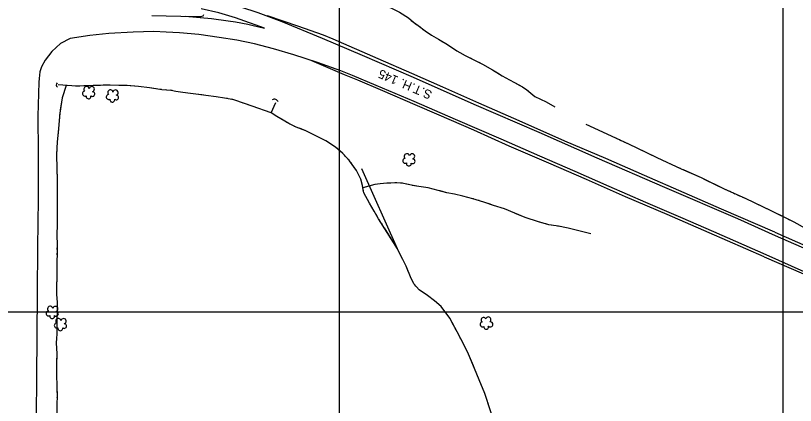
# Model space of a CAD drawing. Extents: x 353423 to 364002, y 127000 to 201942.
# Drawn here: x 362635 to 363514, y 132895 to 133333 of the extents above; entities that cross this region are included whole.
import ezdxf

# ---------------------------------------------------------------- set-up
doc = ezdxf.new("R2010")
doc.units = 0
for name, color, linetype in [('E_DTM_SlopeBottom', 7, 'Continuous'), ('E_DTM_SlopeTop', 7, 'Continuous'), ('E_FEN_Generic', 7, 'Continuous'), ('E_LAND_TreeLine', 7, 'Continuous'), ('E_RW_IP', 7, 'Continuous'), ('E_STRUCT_WingWall', 7, 'Continuous')]:
    doc.layers.add(name, color=color, linetype=linetype)

msp = doc.modelspace()

# ---------------------------------------------------------------- linework, layer by layer
at = {"layer": 'E_DTM_SlopeBottom'}
for centre, radius, start, end in [((362684.01, 133255.25), 3.06, 130.62886, 236.86842), ((362926.71, 133234.91), 4.32, 16.84387, 123.08343)]:
    msp.add_arc(centre, radius, start, end, dxfattribs=at)
at = {"layer": 'E_DTM_SlopeTop'}
for points in [[(362732.19, 133369.48), (362785.6, 133364.12), (362810.03, 133360.85), (362831.05, 133356.98), (362849.63, 133353.31), (362866.15, 133349.32), (362888.49, 133343.13), (362908.18, 133336.86), (362935.11, 133326.79), (362980.69, 133307.79), (363025.65, 133288.71), (363083.1, 133263.89), (363151.44, 133233.75), (363224.53, 133202.27), (363290.05, 133173.33), (363366.4, 133140.21), (363448.35, 133104.75), (363491.04, 133085.7)], [(362826.04, 133332.61), (362855.92, 133330.19), (362874.72, 133327.4), (362882.95, 133326.15), (362896.66, 133323.8), (362902.91, 133322.22), (362915.68, 133319.21), (362882.84, 133330.89), (362864.21, 133336.37), (362844.22, 133340.91)], [(362788.71, 133333.51), (362837.48, 133332.34), (362840.71, 133332.21), (362843.76, 133332.27), (362846.3, 133332.97), (362847.21, 133334.65)], [(363490.58, 133089.41), (363430.66, 133115.36), (363388.25, 133133.87), (363343.92, 133153.31), (363300.02, 133172.36), (363254.09, 133192.12), (363202.38, 133214.88), (363156.98, 133234.72), (363116.36, 133252.83), (363081.56, 133268), (363043.51, 133284.82), (362992.77, 133306.63), (362981.93, 133311.29), (362953.2, 133321.42), (362918.75, 133332.9)], [(363480.78, 133063.84), (363421.74, 133089.99), (363384.81, 133105.98), (363345.34, 133122.74), (363303.97, 133140.93), (363265.79, 133157.65), (363225.64, 133175.13), (363182.17, 133194.05), (363130.92, 133216.38), (363084.37, 133236.47), (363041.46, 133254.79), (363014.8, 133266.03), (363001.38, 133271.16), (362975.14, 133280.37), (362948.64, 133289.25), (362925.74, 133295.96), (362904.33, 133301.54), (362884.5, 133305.62), (362864.31, 133308.8), (362841.64, 133311.91), (362819.66, 133313.83), (362804.73, 133314.66), (362790.71, 133315.48), (362767.49, 133314.71), (362739.99, 133313.27), (362718.73, 133310.96), (362696.48, 133307.51), (362685.68, 133301.95), (362675.81, 133292.89), (362668.34, 133282.99), (362664.34, 133275.58), (362662.58, 133270.01), (362661.76, 133262.66), (362661.44, 133258.36), (362660.03, 133220.11), (362660.69, 133179.75), (362660.45, 133126.83), (362659.9, 133072.79), (362659.51, 133020.9)], [(363478.54, 133061.7), (363416.77, 133088.69), (363369.13, 133109.33), (363322.36, 133129.41), (363278.35, 133148.73), (363235.87, 133167.21), (363191.35, 133186.34), (363151.39, 133204.16), (363112.5, 133221.32), (363085.16, 133232.7), (363048.8, 133248.63), (363020.64, 133260.51), (363005.8, 133266.75), (362968.91, 133282.46)], [(363490.58, 133089.41), (363541.68, 133067.1), (363631.57, 133027.76), (363636.15, 133025.81)], [(363491.04, 133085.7), (363555.74, 133057.64), (363607.01, 133035.66), (363636.29, 133022.71)], [(363478.54, 133061.7), (363536.63, 133036.45), (363598.63, 133009.54), (363637.71, 132992.8)], [(363637.55, 132996.17), (363597.35, 133012.9), (363537.99, 133038.51), (363480.78, 133063.84)], [(362659.51, 133020.9), (362658.59, 132925.43), (362657.76, 132840.15), (362657.19, 132735.36), (362656.15, 132649.36), (362655.36, 132547.1), (362654.31, 132436.98), (362653.45, 132330.41), (362654.72, 132306.11), (362657.72, 132293.11), (362660.28, 132286.77), (362666, 132274.03), (362673.4, 132264.59), (362681.48, 132257.67)]]:
    msp.add_lwpolyline(points, dxfattribs=at)
at = {"layer": 'E_FEN_Generic'}
for centre, radius, start, end in [((362715.05, 133250.5), 2.97, 8.67943, 229.91331), ((362720.9, 133250.42), 2.97, 286.33025, 169.30352), ((362713.21, 133245.45), 2.78, 91.65032, 299.42331), ((362717.3, 133242.47), 2.78, 168.32734, 9.33838), ((362721.69, 133244.95), 2.61, 231.03548, 88.96809), ((362740, 133241.68), 2.78, 91.65032, 299.42331), ((362741.84, 133246.73), 2.97, 8.67943, 229.91331), ((362747.69, 133246.65), 2.97, 286.33025, 169.30352), ((362748.48, 133241.18), 2.61, 231.03548, 88.96809), ((362744.09, 133238.7), 2.78, 168.32734, 9.33838), ((363074.15, 133169.81), 2.78, 91.65032, 299.42331), ((363075.98, 133174.86), 2.97, 8.67943, 229.91331), ((363081.83, 133174.78), 2.97, 286.33025, 169.30352), ((363078.24, 133166.83), 2.78, 168.32734, 9.33838), ((363082.62, 133169.31), 2.61, 231.03548, 88.96809), ((362674.06, 133003.15), 2.97, 8.67943, 229.91331), ((362679.91, 133003.07), 2.97, 286.33025, 169.30352), ((362672.22, 132998.1), 2.78, 91.65032, 299.42331), ((362680.7, 132997.6), 2.61, 231.03548, 88.96809), ((362676.31, 132995.12), 2.78, 168.32734, 9.33838), ((362683.32, 132989.43), 2.97, 8.67943, 229.91331), ((362689.17, 132989.35), 2.97, 286.33025, 169.30352), ((363161.31, 132985.74), 2.78, 102.60291, 303.61395), ((363162.34, 132990.7), 2.78, 25.92589, 233.69888), ((363167.7, 132991.1), 2.97, 302.955, 164.18888), ((363170.03, 132985.73), 2.97, 220.60582, 103.57909), ((362681.49, 132984.38), 2.78, 91.65032, 299.42331), ((362685.58, 132981.4), 2.78, 168.32734, 9.33838), ((362689.96, 132983.88), 2.61, 231.03548, 88.96809), ((363165.37, 132982.76), 2.61, 165.31105, 23.24366)]:
    msp.add_arc(centre, radius, start, end, dxfattribs=at)
at = {"layer": 'E_LAND_TreeLine'}
for p, q in [((363000, 132500), (363000, 135000)), ((363500, 132500), (363500, 135000)), ((363000, 131000), (363000, 133500)), ((363500, 131000), (363500, 133500)), ((360000, 133000), (364000, 133000)), ((360000, 133000), (364000, 133000))]:
    msp.add_line(p, q, dxfattribs=at)
at = {"layer": 'E_STRUCT_WingWall'}
msp.add_line((363065.58, 133070.8), (363025.09, 133160.82), dxfattribs=at)
for points in [[(363055.34, 133343.52), (363057.03, 133342.53), (363067.7, 133337.31), (363077.76, 133330.61), (363078.21, 133330.23)], [(363067.7, 133337.31), (363077.76, 133330.61), (363083.33, 133325.85), (363088.69, 133322.01), (363096.74, 133316.11), (363103.73, 133311.24), (363111.48, 133306.76), (363121.83, 133300.71), (363132.46, 133293.83), (363141.67, 133288.49), (363149.81, 133284.4), (363161.34, 133278.7), (363172.56, 133272.29), (363183.41, 133265.49), (363191.46, 133261.14), (363197.19, 133258.02), (363206.36, 133253.01), (363211.11, 133249.9), (363220.16, 133242.3), (363232.87, 133236.25), (363242.72, 133230.57)], [(363080.99, 133327.85), (363082.38, 133326.67)], [(363085.27, 133324.46), (363086.74, 133323.4)], [(363089.69, 133321.27), (363091.16, 133320.2)], [(363094.12, 133318.04), (363096.74, 133316.11), (363103.73, 133311.24), (363111.48, 133306.76), (363116.48, 133303.84)], [(363116.48, 133303.84), (363121.83, 133300.71), (363132.46, 133293.83), (363139.08, 133289.99)], [(363142.26, 133288.19), (363143.9, 133287.37)], [(363147.16, 133285.73), (363148.8, 133284.91)], [(363152.07, 133283.29), (363153.71, 133282.47)], [(363156.99, 133280.85), (363161.34, 133278.7), (363172.56, 133272.29), (363179.97, 133267.65)], [(363179.97, 133267.65), (363183.41, 133265.49), (363191.46, 133261.14), (363197.19, 133258.02), (363203.13, 133254.78)], [(362691.98, 133254.62), (362687.48, 133240.73), (362684.82, 133223.43), (362683.41, 133206.31), (362682.1, 133191.3), (362681.1, 133176.2), (362681.6, 133161.51), (362681.76, 133147.85), (362682.02, 133135.27), (362681.97, 133122.89), (362681.8, 133110.35), (362682.07, 133097.66), (362681.66, 133086.77), (362681.78, 133074.45), (362681.33, 133019.67)], [(362923.16, 133223.77), (362901.6, 133231.41), (362891.97, 133234.63), (362881.06, 133238.52), (362870.51, 133240.49), (362861.07, 133241.85), (362849.42, 133243.44), (362838.32, 133244.86), (362829.14, 133246.16), (362820.75, 133247.27), (362815.58, 133247.93), (362810.55, 133249.18), (362800, 133249.92), (362786.12, 133251.97), (362773.52, 133253.5), (362760.93, 133254.52), (362751.34, 133254.79), (362741.82, 133255.07), (362733.84, 133254.84), (362729.43, 133254.65), (362723.61, 133254.55), (362717.66, 133254.35), (362711.94, 133254.1), (362707.36, 133254), (362702.58, 133253.94), (362698.43, 133254.21), (362683.03, 133255.19)], [(362712.46, 133254.12), (362711.94, 133254.1), (362707.36, 133254), (362702.58, 133253.94), (362698.43, 133254.21), (362683.03, 133255.19)], [(362691.98, 133254.62), (362687.48, 133240.73), (362685.36, 133226.99)], [(362718.56, 133254.38), (362717.66, 133254.35), (362716.53, 133254.3)], [(362724.65, 133254.56), (362723.61, 133254.55), (362722.62, 133254.51)], [(362730.75, 133254.7), (362729.43, 133254.65), (362728.72, 133254.64)], [(362764.26, 133254.25), (362760.93, 133254.52), (362751.34, 133254.79), (362741.82, 133255.07), (362734.81, 133254.86)], [(362793.53, 133250.88), (362786.12, 133251.97), (362773.52, 133253.5), (362764.26, 133254.25)], [(363206.34, 133253.03), (363206.36, 133253.01), (363207.87, 133252.03)], [(362799.56, 133249.99), (362797.55, 133250.29)], [(362805.63, 133249.53), (362803.6, 133249.67)], [(362811.68, 133248.9), (362810.55, 133249.18), (362809.68, 133249.24)], [(362844.84, 133244.03), (362838.32, 133244.86), (362829.14, 133246.16), (362820.75, 133247.27), (362815.62, 133247.92)], [(362874, 133239.83), (362870.51, 133240.49), (362861.07, 133241.85), (362849.42, 133243.44), (362844.84, 133244.03)], [(363210.93, 133250.02), (363211.11, 133249.9), (363212.34, 133248.87)], [(363215.14, 133246.52), (363216.54, 133245.34)], [(363219.34, 133242.98), (363220.16, 133242.3), (363232.87, 133236.25), (363242.72, 133230.57)], [(362879.99, 133238.72), (362878, 133239.09)], [(362885.78, 133236.84), (362883.87, 133237.52)], [(362891.52, 133234.79), (362889.61, 133235.47)], [(363065.58, 133070.8), (363044.17, 133104.64), (363039.24, 133113.17), (363033.81, 133122.24), (363027.43, 133133.83), (363025.86, 133142.14), (363023.99, 133149.01), (363019.13, 133158.97), (363011.45, 133169.92), (363003.81, 133178.01), (362995.74, 133185.15), (362984.5, 133192.27), (362974.04, 133197.72), (362962.08, 133203.69), (362951.08, 133207.87), (362943.04, 133211.72), (362936.59, 133215.46), (362929.53, 133219.83), (362923.16, 133223.77), (362928.41, 133235.56)], [(362935.92, 133215.87), (362929.53, 133219.83), (362923.16, 133223.77), (362928.41, 133235.56)], [(362923.16, 133223.77), (362901.6, 133231.41), (362895.37, 133233.49)], [(362684.31, 133217.21), (362684.14, 133215.25)], [(362684.79, 133223.09), (362684.63, 133221.13)], [(362683.82, 133211.33), (362683.66, 133209.37)], [(362940.9, 133212.96), (362939.23, 133213.92)], [(362946.01, 133210.3), (362944.27, 133211.13)], [(362951.22, 133207.82), (362951.08, 133207.87), (362949.48, 133208.64)], [(363277.69, 133210.93), (363325.63, 133188.97), (363357.66, 133173.67), (363385.16, 133160.76), (363407.4, 133150.98), (363434.3, 133138), (363457.11, 133127.72), (363485.96, 133114.05), (363511.83, 133101.14), (363543.52, 133083.38)], [(363277.69, 133210.93), (363302, 133199.8)], [(362683.33, 133205.44), (362682.1, 133191.3), (362681.16, 133177)], [(362980.05, 133194.59), (362974.04, 133197.72), (362962.08, 133203.69), (362954.82, 133206.45)], [(363002.92, 133178.79), (362995.74, 133185.15), (362984.5, 133192.27), (362980.05, 133194.59)], [(363305.35, 133198.26), (363307.03, 133197.49)], [(363310.38, 133195.96), (363312.05, 133195.19)], [(363315.41, 133193.65), (363317.08, 133192.88)], [(363320.44, 133191.35), (363325.63, 133188.97), (363344.6, 133179.91)], [(362681.16, 133177), (362681.1, 133176.2), (362681.6, 133161.51), (362681.75, 133148.5)], [(363006.96, 133174.67), (363005.64, 133176.07)], [(363344.6, 133179.91), (363357.66, 133173.67), (363368.75, 133168.46)], [(363010.93, 133170.48), (363009.61, 133171.88)], [(363014.33, 133165.82), (363013.22, 133167.39)], [(363372.09, 133166.9), (363373.76, 133166.11)], [(363377.1, 133164.54), (363378.76, 133163.76)], [(363026.82, 133137.04), (363025.86, 133142.14), (363023.99, 133149.01), (363019.13, 133158.97), (363016.54, 133162.66)], [(363382.1, 133162.19), (363383.77, 133161.41)], [(363387.13, 133159.89), (363407.4, 133150.98), (363411.53, 133148.99)], [(363411.53, 133148.99), (363434.3, 133138), (363435.62, 133137.41)], [(362681.83, 133144.57), (362681.87, 133142.6)], [(362681.95, 133138.67), (362681.99, 133136.7)], [(363283.45, 133087.54), (363271.36, 133090.71), (363257.54, 133094.1), (363246.84, 133096.1), (363235.87, 133097.94), (363224.36, 133101.06), (363209.14, 133106), (363197.46, 133111.02), (363185.82, 133115.72), (363173.55, 133119.7), (363162.63, 133123.44), (363150.44, 133127.2), (363139.22, 133130.05), (363129.46, 133132.28), (363120.93, 133133.96), (363111.29, 133136.55), (363100.12, 133139.52), (363089.51, 133141.07), (363081.27, 133142.34), (363072.33, 133144.41), (363069.17, 133144.87), (363063.45, 133144.95), (363053.44, 133144.72), (363045.98, 133144.12), (363039.73, 133143.09), (363026.39, 133139.33)], [(363057.89, 133144.82), (363053.44, 133144.72), (363045.98, 133144.12), (363039.73, 133143.09), (363026.39, 133139.33)], [(363039.66, 133112.44), (363039.24, 133113.17), (363033.81, 133122.24), (363027.43, 133133.83), (363026.82, 133137.04)], [(363064.54, 133144.93), (363063.45, 133144.95), (363062.32, 133144.92)], [(363071.16, 133144.58), (363069.17, 133144.87), (363068.97, 133144.88)], [(363077.66, 133143.18), (363075.5, 133143.68)], [(363113.46, 133135.97), (363111.29, 133136.55), (363100.12, 133139.52), (363089.51, 133141.07), (363081.99, 133142.23)], [(362682.01, 133132.77), (362682, 133130.8)], [(363144.68, 133128.67), (363139.22, 133130.05), (363129.46, 133132.28), (363120.93, 133133.96), (363113.46, 133135.97)], [(363438.98, 133135.89), (363440.66, 133135.14)], [(363444.02, 133133.62), (363445.7, 133132.86)], [(363449.06, 133131.35), (363450.74, 133130.59)], [(363454.1, 133129.07), (363457.11, 133127.72), (363478.29, 133117.69)], [(362681.99, 133126.87), (362681.97, 133122.89), (362681.8, 133110.35), (362682.05, 133098.35)], [(363151.11, 133126.99), (363150.44, 133127.2), (363148.98, 133127.57)], [(363157.46, 133125.04), (363155.34, 133125.69)], [(363163.79, 133123.04), (363162.63, 133123.44), (363161.69, 133123.73)], [(363198.18, 133110.71), (363197.46, 133111.02), (363185.82, 133115.72), (363173.55, 133119.7), (363167.99, 133121.61)], [(363228.41, 133099.97), (363224.36, 133101.06), (363209.14, 133106), (363198.18, 133110.71)], [(363478.29, 133117.69), (363485.96, 133114.05), (363502.28, 133105.91)], [(363042.55, 133107.44), (363041.59, 133109.11)], [(363045.53, 133102.5), (363044.5, 133104.12)], [(363505.57, 133104.27), (363507.22, 133103.44)], [(362682.05, 133098.35), (362682.07, 133097.66), (362681.66, 133086.77), (362681.78, 133074.45), (362681.74, 133069.85)], [(363048.61, 133097.62), (363047.58, 133099.25)], [(363065.58, 133070.8), (363050.67, 133094.37)], [(363234.81, 133098.23), (363232.68, 133098.81)], [(363241.33, 133097.03), (363239.15, 133097.39)], [(363247.88, 133095.91), (363246.84, 133096.1), (363245.7, 133096.3)], [(363283.45, 133087.54), (363271.36, 133090.71), (363257.54, 133094.1), (363252.23, 133095.1)], [(363510.52, 133101.8), (363511.83, 133101.14), (363512.16, 133100.96)], [(363197.54, 132786.96), (363197.86, 132795.55), (363182.45, 132846.42), (363177.22, 132865.02), (363173.5, 132877.56), (363170.35, 132888.29), (363163.99, 132907.81), (363157.45, 132923.46), (363152.33, 132935.96), (363145.58, 132952.13), (363140.95, 132961.54), (363132.79, 132977.27), (363124.42, 132992.62), (363114.6, 133005.88), (363107.25, 133012.3), (363099.31, 133018.11), (363089.89, 133024.64), (363083.73, 133031.47), (363080.18, 133039.41), (363075.12, 133051.12), (363071.46, 133058.9), (363067.44, 133066.8), (363065.58, 133070.8)], [(363077.94, 133044.59), (363075.12, 133051.12), (363071.46, 133058.9), (363067.44, 133066.8), (363065.58, 133070.8)], [(362681.66, 133060.01), (362681.64, 133058.04)], [(362681.71, 133065.91), (362681.69, 133063.94)], [(362681.61, 133054.11), (362681.59, 133052.14)], [(362681.56, 133048.2), (362681.33, 133019.67)], [(363080.32, 133039.08), (363080.18, 133039.41), (363079.53, 133040.91)], [(363082.77, 133033.62), (363081.95, 133035.44)], [(363086.17, 133028.77), (363084.83, 133030.26)], [(363111.84, 133008.28), (363107.25, 133012.3), (363099.31, 133018.11), (363089.89, 133024.64), (363088.84, 133025.81)], [(362681.33, 133019.67), (362681.85, 133010.48), (362681.98, 133001.21), (362681.59, 132988.12), (362681.58, 132974.94), (362680.82, 132964.73), (362681.43, 132953.08), (362681.29, 132939.58), (362681.36, 132929.19), (362681.48, 132915.65), (362681.76, 132904.9), (362681.54, 132895.85), (362681.43, 132883.95)], [(362681.33, 133019.67), (362681.85, 133010.48), (362681.98, 133001.21), (362681.7, 132991.78)], [(363128.64, 132984.88), (363124.42, 132992.62), (363114.6, 133005.88), (363111.84, 133008.28)], [(362681.59, 132987.93), (362681.59, 132986.01)], [(362681.59, 132982.15), (362681.58, 132980.22)], [(363131.51, 132979.62), (363130.55, 132981.37)], [(362681.26, 132970.63), (362680.82, 132964.73), (362681.43, 132953.08), (362681.32, 132942.77)], [(362681.58, 132976.37), (362681.58, 132974.94), (362681.55, 132974.45)], [(363134.32, 132974.32), (363133.4, 132976.1)], [(363137.08, 132968.99), (363136.16, 132970.77)], [(363150.98, 132939.18), (363145.58, 132952.13), (363140.95, 132961.54), (363138.92, 132965.44)], [(362681.32, 132942.77), (362681.29, 132939.58), (362681.36, 132929.19), (362681.48, 132915.65), (362681.5, 132914.84)], [(363162.07, 132912.41), (363157.45, 132923.46), (363152.33, 132935.96), (363150.98, 132939.18)], [(362681.6, 132910.99), (362681.65, 132909.06)], [(363164.3, 132906.85), (363163.99, 132907.81), (363163.61, 132908.72)], [(362681.75, 132905.21), (362681.76, 132904.9), (362681.72, 132903.28)], [(363166.16, 132901.14), (363165.54, 132903.04)], [(362681.62, 132899.43), (362681.58, 132897.51)], [(363168.02, 132895.43), (363167.4, 132897.33)]]:
    msp.add_lwpolyline(points, dxfattribs=at)

# ---------------------------------------------------------------- texts
at = {"layer": 'E_RW_IP'}
msp.add_text('S.T.H. 145', height=10, rotation=156.63502, dxfattribs=at).set_placement((363105.27, 133247.78))

doc.saveas('drawing.dxf')
